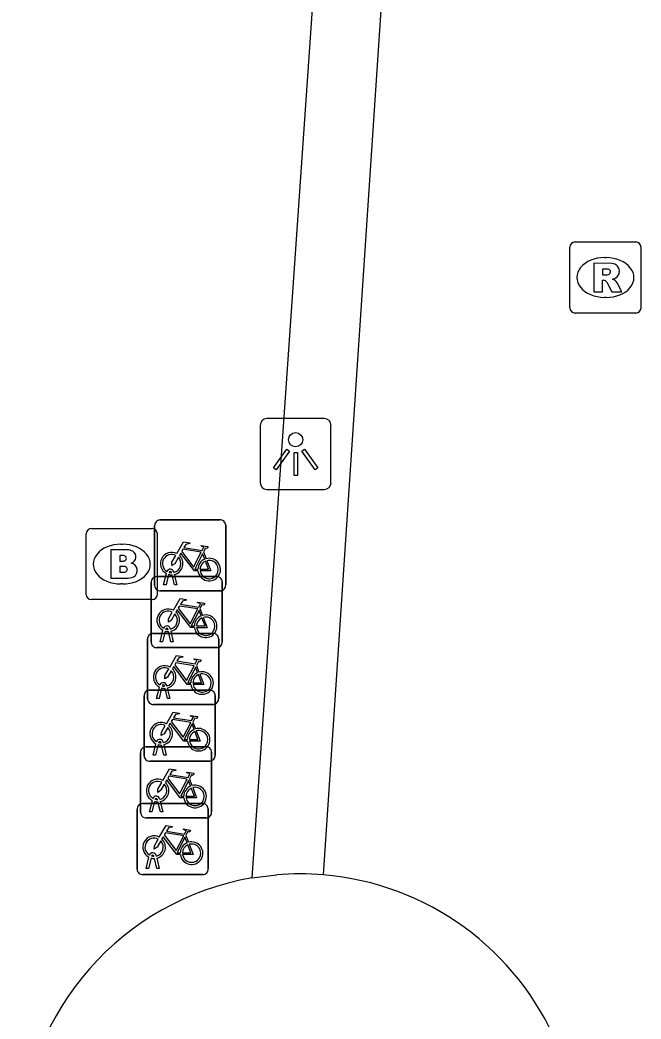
# Model space of a CAD drawing. Extents: x 161848 to 162726, y 385382 to 386521.
# Drawn here: x 162129.15 to 162137.89, y 385604.07 to 385618.13 of the extents above; entities that cross this region are included whole.
import ezdxf

# ---------------------------------------------------------------- set-up
doc = ezdxf.new("R2010")
doc.units = 0
for name, color, linetype in [('IMGEO_Brandkraan', 7, 'Continuous'), ('IMGEO_Fietsenrek', 7, 'Continuous'), ('IMGEO_Groenvoorziening', 7, 'Continuous'), ('IMGEO_Haag', 7, 'Continuous'), ('IMGEO_Lichtpunt', 7, 'Continuous'), ('IMGEO_Rioolput', 7, 'Continuous'), ('IMGEO_Voetpad_open', 7, 'Continuous')]:
    doc.layers.add(name, color=color, linetype=linetype)

msp = doc.modelspace()

# ---------------------------------------------------------------- linework, layer by layer
at = {"layer": 'IMGEO_Brandkraan'}
for p, q in [((162130.161, 385610.972), (162131.013, 385610.972)), ((162130.086, 385610.046), (162130.086, 385610.898)), ((162131.087, 385610.898), (162131.087, 385610.046)), ((162130.574, 385610.752), (162130.599, 385610.752)), ((162130.597, 385610.192), (162130.572, 385610.192)), ((162131.013, 385609.972), (162130.161, 385609.972))]:
    msp.add_line(p, q, dxfattribs=at)
for points in [[(162130.161, 385610.972), (162131.013, 385610.972)], [(162130.086, 385610.046), (162130.086, 385610.898)], [(162131.087, 385610.898), (162131.087, 385610.046)], [(162130.434, 385610.672), (162130.434, 385610.272), (162130.647, 385610.272)], [(162130.665, 385610.672), (162130.434, 385610.672)], [(162130.613, 385610.591), (162130.559, 385610.591), (162130.559, 385610.515)], [(162130.559, 385610.515), (162130.612, 385610.515)], [(162130.621, 385610.439), (162130.559, 385610.439), (162130.559, 385610.358)], [(162130.559, 385610.358), (162130.621, 385610.358)], [(162131.013, 385609.972), (162130.161, 385609.972)]]:
    msp.add_lwpolyline(points, dxfattribs=at)
for centre, radius, start, end in [((162130.163, 385610.896), 0.0765, 91.552, 178.448), ((162130.163, 385610.896), 0.0765, 91.552, 178.448), ((162131.011, 385610.896), 0.0765, 1.552, 88.448), ((162131.011, 385610.896), 0.0765, 1.552, 88.448), ((162130.669, 385610.527), 0.145, 59.4692, 91.5367), ((162130.694, 385610.574), 0.0922, 285.5137, 58.1501), ((162130.614, 385610.553), 0.0379, 267.8285, 90.9355), ((162130.699, 385610.382), 0.105, 301.3115, 78.989), ((162130.622, 385610.398), 0.0404, 269.8759, 90.5077), ((162130.653, 385610.523), 0.251, 268.6676, 293.5347), ((162130.163, 385610.048), 0.0765, 181.552, 268.448), ((162130.163, 385610.048), 0.0765, 181.552, 268.448), ((162131.011, 385610.048), 0.0765, 271.552, 358.448), ((162131.011, 385610.048), 0.0765, 271.552, 358.448)]:
    msp.add_arc(centre, radius, start, end, dxfattribs=at)
for centre, major_axis, ratio, start_param, end_param in [((162130.573, 385610.472), (-0.387, 0.002), 0.722429, 4.712389, 7.853982), ((162130.598, 385610.472), (-0.39, 0.002), 0.717154, 1.570796, 4.712389)]:
    msp.add_ellipse(centre, major_axis=major_axis, ratio=ratio, start_param=start_param, end_param=end_param, dxfattribs=at)
at = {"layer": 'IMGEO_Fietsenrek'}
for p, q in [((162131.124, 385611.094), (162131.965, 385611.094)), ((162131.965, 385611.094), (162131.124, 385611.094)), ((162131.049, 385610.169), (162131.049, 385611.01)), ((162131.049, 385611.01), (162131.049, 385610.169)), ((162132.049, 385611.019), (162132.049, 385610.178)), ((162132.049, 385610.178), (162132.049, 385611.019)), ((162131.736, 385610.643), (162131.772, 385610.548)), ((162131.287, 385610.35), (162131.286, 385610.354)), ((162131.318, 385610.361), (162131.319, 385610.354)), ((162131, 385609.371), (162131, 385610.212)), ((162131, 385610.212), (162131, 385609.371)), ((162131.075, 385610.296), (162131.916, 385610.296)), ((162131.916, 385610.296), (162131.075, 385610.296)), ((162131.176, 385610.178), (162131.215, 385610.338)), ((162131.245, 385610.326), (162131.21, 385610.178)), ((162131.328, 385610.178), (162131.294, 385610.32)), ((162131.326, 385610.324), (162131.361, 385610.178)), ((162132, 385610.221), (162132, 385609.38)), ((162132, 385609.38), (162132, 385610.221)), ((162131.974, 385610.094), (162131.133, 385610.094)), ((162131.133, 385610.094), (162131.974, 385610.094)), ((162131.21, 385610.178), (162131.176, 385610.178)), ((162131.361, 385610.178), (162131.328, 385610.178)), ((162131.687, 385609.845), (162131.723, 385609.75)), ((162131.127, 385609.38), (162131.166, 385609.54)), ((162131.196, 385609.528), (162131.161, 385609.38)), ((162131.238, 385609.552), (162131.237, 385609.556)), ((162131.279, 385609.38), (162131.245, 385609.522)), ((162131.269, 385609.563), (162131.27, 385609.556)), ((162131.277, 385609.526), (162131.312, 385609.38)), ((162130.95, 385608.572), (162130.95, 385609.413)), ((162130.95, 385609.413), (162130.95, 385608.572)), ((162131.025, 385609.497), (162131.866, 385609.497)), ((162131.866, 385609.497), (162131.025, 385609.497)), ((162131.161, 385609.38), (162131.127, 385609.38)), ((162131.312, 385609.38), (162131.279, 385609.38)), ((162131.95, 385609.422), (162131.95, 385608.581)), ((162131.95, 385608.581), (162131.95, 385609.422)), ((162131.925, 385609.296), (162131.084, 385609.296)), ((162131.084, 385609.296), (162131.925, 385609.296)), ((162131.637, 385609.046), (162131.673, 385608.951)), ((162130.976, 385608.699), (162131.817, 385608.699)), ((162131.817, 385608.699), (162130.976, 385608.699)), ((162131.077, 385608.581), (162131.116, 385608.741)), ((162131.146, 385608.729), (162131.111, 385608.581)), ((162131.188, 385608.753), (162131.187, 385608.757)), ((162131.229, 385608.581), (162131.195, 385608.723)), ((162131.219, 385608.764), (162131.22, 385608.757)), ((162131.227, 385608.727), (162131.262, 385608.581)), ((162130.901, 385607.774), (162130.901, 385608.615)), ((162130.901, 385608.615), (162130.901, 385607.774)), ((162131.111, 385608.581), (162131.077, 385608.581)), ((162131.262, 385608.581), (162131.229, 385608.581)), ((162131.901, 385608.624), (162131.901, 385607.783)), ((162131.901, 385607.783), (162131.901, 385608.624)), ((162131.875, 385608.497), (162131.034, 385608.497)), ((162131.034, 385608.497), (162131.875, 385608.497)), ((162131.588, 385608.248), (162131.624, 385608.153)), ((162131.139, 385607.955), (162131.138, 385607.959)), ((162131.17, 385607.966), (162131.171, 385607.959)), ((162130.851, 385606.975), (162130.851, 385607.816)), ((162130.851, 385607.816), (162130.851, 385606.975)), ((162130.926, 385607.9), (162131.767, 385607.9)), ((162131.767, 385607.9), (162130.926, 385607.9)), ((162131.028, 385607.783), (162131.067, 385607.943)), ((162131.097, 385607.931), (162131.062, 385607.783)), ((162131.18, 385607.783), (162131.146, 385607.925)), ((162131.178, 385607.929), (162131.213, 385607.783)), ((162131.851, 385607.825), (162131.851, 385606.984)), ((162131.851, 385606.984), (162131.851, 385607.825)), ((162131.826, 385607.699), (162130.985, 385607.699)), ((162130.985, 385607.699), (162131.826, 385607.699)), ((162131.062, 385607.783), (162131.028, 385607.783)), ((162131.213, 385607.783), (162131.18, 385607.783)), ((162131.538, 385607.449), (162131.574, 385607.354)), ((162130.978, 385606.984), (162131.017, 385607.144)), ((162131.047, 385607.132), (162131.012, 385606.984)), ((162131.089, 385607.156), (162131.088, 385607.16)), ((162131.13, 385606.984), (162131.096, 385607.126)), ((162131.12, 385607.167), (162131.121, 385607.16)), ((162131.128, 385607.13), (162131.163, 385606.984)), ((162130.802, 385606.177), (162130.802, 385607.018)), ((162130.802, 385607.018), (162130.802, 385606.177)), ((162130.877, 385607.102), (162131.718, 385607.102)), ((162131.718, 385607.102), (162130.877, 385607.102)), ((162131.012, 385606.984), (162130.978, 385606.984)), ((162131.163, 385606.984), (162131.13, 385606.984)), ((162131.802, 385607.027), (162131.802, 385606.186)), ((162131.802, 385606.186), (162131.802, 385607.027)), ((162131.776, 385606.9), (162130.935, 385606.9)), ((162130.935, 385606.9), (162131.776, 385606.9)), ((162131.489, 385606.651), (162131.525, 385606.556)), ((162130.929, 385606.186), (162130.968, 385606.346)), ((162130.998, 385606.334), (162130.963, 385606.186)), ((162131.04, 385606.358), (162131.039, 385606.362)), ((162131.081, 385606.186), (162131.047, 385606.328)), ((162131.071, 385606.369), (162131.072, 385606.362)), ((162131.079, 385606.332), (162131.114, 385606.186)), ((162130.963, 385606.186), (162130.929, 385606.186)), ((162131.114, 385606.186), (162131.081, 385606.186)), ((162131.727, 385606.102), (162130.886, 385606.102)), ((162130.886, 385606.102), (162131.727, 385606.102))]:
    msp.add_line(p, q, dxfattribs=at)
for points in [[(162131.362, 385610.62), (162131.457, 385610.784), (162131.543, 385610.77), (162131.545, 385610.761), (162131.489, 385610.75), (162131.462, 385610.705), (162131.718, 385610.664)], [(162131.658, 385610.376), (162131.608, 385610.376), (162131.417, 385610.627), (162131.398, 385610.595)], [(162131.705, 385610.639), (162131.448, 385610.68), (162131.431, 385610.651), (162131.598, 385610.431), (162131.705, 385610.639)], [(162131.718, 385610.664), (162131.743, 385610.713), (162131.737, 385610.717), (162131.714, 385610.721), (162131.702, 385610.728), (162131.701, 385610.731), (162131.703, 385610.736), (162131.798, 385610.721), (162131.8, 385610.711), (162131.79, 385610.698), (162131.778, 385610.692), (162131.764, 385610.698), (162131.736, 385610.643)], [(162131.383, 385610.568), (162131.331, 385610.478), (162131.291, 385610.453), (162131.292, 385610.5), (162131.347, 385610.594)], [(162131.753, 385610.541), (162131.723, 385610.618), (162131.614, 385610.4), (162131.657, 385610.4)], [(162131.687, 385610.4), (162131.807, 385610.399), (162131.763, 385610.513)], [(162131.783, 385610.52), (162131.838, 385610.375), (162131.688, 385610.375)], [(162131.313, 385609.822), (162131.408, 385609.986), (162131.494, 385609.972), (162131.496, 385609.963), (162131.44, 385609.952), (162131.413, 385609.907), (162131.669, 385609.866)], [(162131.669, 385609.866), (162131.694, 385609.915), (162131.688, 385609.919), (162131.665, 385609.923), (162131.653, 385609.93), (162131.652, 385609.933), (162131.654, 385609.938), (162131.749, 385609.923), (162131.751, 385609.913), (162131.741, 385609.9), (162131.729, 385609.894), (162131.715, 385609.9), (162131.687, 385609.845)], [(162131.334, 385609.77), (162131.282, 385609.68), (162131.242, 385609.655), (162131.243, 385609.702), (162131.298, 385609.796)], [(162131.609, 385609.578), (162131.559, 385609.578), (162131.368, 385609.829), (162131.349, 385609.797)], [(162131.656, 385609.841), (162131.399, 385609.882), (162131.382, 385609.853), (162131.549, 385609.633), (162131.656, 385609.841)], [(162131.704, 385609.743), (162131.674, 385609.82), (162131.565, 385609.602), (162131.608, 385609.602)], [(162131.638, 385609.602), (162131.758, 385609.601), (162131.714, 385609.715)], [(162131.734, 385609.722), (162131.789, 385609.577), (162131.639, 385609.577)], [(162131.263, 385609.023), (162131.358, 385609.187), (162131.444, 385609.173), (162131.446, 385609.164), (162131.39, 385609.153), (162131.363, 385609.108), (162131.619, 385609.067)], [(162131.606, 385609.042), (162131.349, 385609.083), (162131.332, 385609.054), (162131.499, 385608.834), (162131.606, 385609.042)], [(162131.619, 385609.067), (162131.644, 385609.116), (162131.638, 385609.12), (162131.615, 385609.124), (162131.603, 385609.131), (162131.602, 385609.134), (162131.604, 385609.139), (162131.699, 385609.124), (162131.701, 385609.114), (162131.691, 385609.101), (162131.679, 385609.095), (162131.665, 385609.101), (162131.637, 385609.046)], [(162131.284, 385608.971), (162131.232, 385608.881), (162131.192, 385608.856), (162131.193, 385608.903), (162131.248, 385608.997)], [(162131.559, 385608.779), (162131.509, 385608.779), (162131.318, 385609.03), (162131.299, 385608.998)], [(162131.654, 385608.944), (162131.624, 385609.021), (162131.515, 385608.803), (162131.558, 385608.803)], [(162131.588, 385608.803), (162131.708, 385608.802), (162131.664, 385608.916)], [(162131.684, 385608.923), (162131.739, 385608.778), (162131.589, 385608.778)], [(162131.214, 385608.225), (162131.309, 385608.389), (162131.395, 385608.375), (162131.397, 385608.366), (162131.341, 385608.355), (162131.314, 385608.31), (162131.57, 385608.269)], [(162131.557, 385608.244), (162131.3, 385608.285), (162131.283, 385608.256), (162131.45, 385608.036), (162131.557, 385608.244)], [(162131.57, 385608.269), (162131.595, 385608.318), (162131.589, 385608.322), (162131.566, 385608.326), (162131.554, 385608.333), (162131.553, 385608.336), (162131.555, 385608.341), (162131.65, 385608.326), (162131.652, 385608.316), (162131.642, 385608.303), (162131.63, 385608.297), (162131.616, 385608.303), (162131.588, 385608.248)], [(162131.235, 385608.173), (162131.183, 385608.083), (162131.143, 385608.058), (162131.144, 385608.105), (162131.199, 385608.199)], [(162131.51, 385607.981), (162131.46, 385607.981), (162131.269, 385608.232), (162131.25, 385608.2)], [(162131.605, 385608.146), (162131.575, 385608.223), (162131.466, 385608.005), (162131.509, 385608.005)], [(162131.539, 385608.005), (162131.659, 385608.004), (162131.615, 385608.118)], [(162131.635, 385608.125), (162131.69, 385607.98), (162131.54, 385607.98)], [(162131.164, 385607.426), (162131.259, 385607.59), (162131.345, 385607.576), (162131.347, 385607.567), (162131.291, 385607.556), (162131.264, 385607.511), (162131.52, 385607.47)], [(162131.52, 385607.47), (162131.545, 385607.519), (162131.539, 385607.523), (162131.516, 385607.527), (162131.504, 385607.534), (162131.503, 385607.537), (162131.505, 385607.542), (162131.6, 385607.527), (162131.602, 385607.517), (162131.592, 385607.504), (162131.58, 385607.498), (162131.566, 385607.504), (162131.538, 385607.449)], [(162131.185, 385607.374), (162131.133, 385607.284), (162131.093, 385607.259), (162131.094, 385607.306), (162131.149, 385607.4)], [(162131.46, 385607.182), (162131.41, 385607.182), (162131.219, 385607.433), (162131.2, 385607.401)], [(162131.507, 385607.445), (162131.25, 385607.486), (162131.233, 385607.457), (162131.4, 385607.237), (162131.507, 385607.445)], [(162131.555, 385607.347), (162131.525, 385607.424), (162131.416, 385607.206), (162131.459, 385607.206)], [(162131.489, 385607.206), (162131.609, 385607.205), (162131.565, 385607.319)], [(162131.585, 385607.326), (162131.64, 385607.181), (162131.49, 385607.181)], [(162131.115, 385606.628), (162131.21, 385606.792), (162131.296, 385606.778), (162131.298, 385606.769), (162131.242, 385606.758), (162131.215, 385606.713), (162131.471, 385606.672)], [(162131.458, 385606.647), (162131.201, 385606.688), (162131.184, 385606.659), (162131.351, 385606.439), (162131.458, 385606.647)], [(162131.471, 385606.672), (162131.496, 385606.721), (162131.49, 385606.725), (162131.467, 385606.729), (162131.455, 385606.736), (162131.454, 385606.739), (162131.456, 385606.744), (162131.551, 385606.729), (162131.553, 385606.719), (162131.543, 385606.706), (162131.531, 385606.7), (162131.517, 385606.706), (162131.489, 385606.651)], [(162131.136, 385606.576), (162131.084, 385606.486), (162131.044, 385606.461), (162131.045, 385606.508), (162131.1, 385606.602)], [(162131.411, 385606.384), (162131.361, 385606.384), (162131.17, 385606.635), (162131.151, 385606.603)], [(162131.506, 385606.549), (162131.476, 385606.626), (162131.367, 385606.408), (162131.41, 385606.408)], [(162131.44, 385606.408), (162131.56, 385606.407), (162131.516, 385606.521)], [(162131.536, 385606.528), (162131.591, 385606.383), (162131.441, 385606.383)]]:
    msp.add_lwpolyline(points, dxfattribs=at)
for centre, radius, start, end in [((162131.127, 385611.016), 0.0779, 92.4484, 184.2845), ((162131.127, 385611.016), 0.0779, 92.4484, 184.2845), ((162131.971, 385611.016), 0.0779, 2.4484, 94.2845), ((162131.971, 385611.016), 0.0779, 2.4484, 94.2845), ((162131.289, 385610.479), 0.159, 62.6766, 242.1369), ((162131.289, 385610.479), 0.129, 63.3192, 238.903), ((162131.289, 385610.479), 0.129, 283.6043, 43.4302), ((162131.289, 385610.479), 0.159, 283.5766, 46.6042), ((162131.816, 385610.395), 0.159, 113.3408, 178.3217), ((162131.816, 385610.395), 0.159, 187.0065, 105.7708), ((162131.816, 385610.395), 0.129, 113.923, 177.9556), ((162131.816, 385610.395), 0.129, 188.6715, 104.5883), ((162131.269, 385610.35), 0.0499, 12.8025, 158.6934), ((162131.269, 385610.35), 0.0174, 12.8025, 163.4502), ((162131.289, 385610.479), 0.129, 253.415, 269.0204), ((162131.078, 385610.218), 0.0779, 92.4484, 184.2845), ((162131.078, 385610.218), 0.0779, 92.4484, 184.2845), ((162131.289, 385610.479), 0.159, 253.9967, 271.7867), ((162131.922, 385610.218), 0.0779, 2.4484, 94.2845), ((162131.922, 385610.218), 0.0779, 2.4484, 94.2845), ((162131.127, 385610.172), 0.0779, 182.4484, 274.2845), ((162131.127, 385610.172), 0.0779, 182.4484, 274.2845), ((162131.971, 385610.172), 0.0779, 272.4484, 4.2845), ((162131.971, 385610.172), 0.0779, 272.4484, 4.2845), ((162131.24, 385609.681), 0.159, 62.6766, 242.1369), ((162131.24, 385609.681), 0.129, 63.3192, 238.903), ((162131.24, 385609.681), 0.159, 283.5766, 46.6042), ((162131.24, 385609.681), 0.129, 283.6043, 43.4302), ((162131.767, 385609.597), 0.159, 113.3408, 178.3217), ((162131.767, 385609.597), 0.159, 187.0065, 105.7708), ((162131.767, 385609.597), 0.129, 113.923, 177.9556), ((162131.767, 385609.597), 0.129, 188.6715, 104.5883), ((162131.22, 385609.552), 0.0499, 12.8025, 158.6934), ((162131.24, 385609.681), 0.159, 253.9967, 271.7867), ((162131.22, 385609.552), 0.0174, 12.8025, 163.4502), ((162131.24, 385609.681), 0.129, 253.415, 269.0204), ((162131.028, 385609.419), 0.0779, 92.4484, 184.2845), ((162131.028, 385609.419), 0.0779, 92.4484, 184.2845), ((162131.078, 385609.374), 0.0779, 182.4484, 274.2845), ((162131.078, 385609.374), 0.0779, 182.4484, 274.2845), ((162131.872, 385609.419), 0.0779, 2.4484, 94.2845), ((162131.872, 385609.419), 0.0779, 2.4484, 94.2845), ((162131.922, 385609.374), 0.0779, 272.4484, 4.2845), ((162131.922, 385609.374), 0.0779, 272.4484, 4.2845), ((162131.19, 385608.882), 0.159, 62.6766, 242.1369), ((162131.19, 385608.882), 0.129, 63.3192, 238.903), ((162131.19, 385608.882), 0.129, 283.6043, 43.4302), ((162131.19, 385608.882), 0.159, 283.5766, 46.6042), ((162131.717, 385608.798), 0.159, 113.3408, 178.3217), ((162131.717, 385608.798), 0.159, 187.0065, 105.7708), ((162131.17, 385608.753), 0.0499, 12.8025, 158.6934), ((162131.717, 385608.798), 0.129, 113.923, 177.9556), ((162131.717, 385608.798), 0.129, 188.6715, 104.5883), ((162130.979, 385608.621), 0.0779, 92.4484, 184.2845), ((162130.979, 385608.621), 0.0779, 92.4484, 184.2845), ((162131.19, 385608.882), 0.159, 253.9967, 271.7867), ((162131.17, 385608.753), 0.0174, 12.8025, 163.4502), ((162131.19, 385608.882), 0.129, 253.415, 269.0204), ((162131.823, 385608.621), 0.0779, 2.4484, 94.2845), ((162131.823, 385608.621), 0.0779, 2.4484, 94.2845), ((162131.028, 385608.575), 0.0779, 182.4484, 274.2845), ((162131.028, 385608.575), 0.0779, 182.4484, 274.2845), ((162131.872, 385608.575), 0.0779, 272.4484, 4.2845), ((162131.872, 385608.575), 0.0779, 272.4484, 4.2845), ((162131.141, 385608.084), 0.159, 62.6766, 242.1369), ((162131.141, 385608.084), 0.129, 63.3192, 238.903), ((162131.141, 385608.084), 0.129, 283.6043, 43.4302), ((162131.141, 385608.084), 0.159, 283.5766, 46.6042), ((162131.668, 385608), 0.159, 113.3408, 178.3217), ((162131.668, 385608), 0.159, 187.0065, 105.7708), ((162131.668, 385608), 0.129, 113.923, 177.9556), ((162131.668, 385608), 0.129, 188.6715, 104.5883), ((162131.121, 385607.955), 0.0499, 12.8025, 158.6934), ((162131.121, 385607.955), 0.0174, 12.8025, 163.4502), ((162131.141, 385608.084), 0.129, 253.415, 269.0204), ((162130.929, 385607.822), 0.0779, 92.4484, 184.2845), ((162130.929, 385607.822), 0.0779, 92.4484, 184.2845), ((162131.141, 385608.084), 0.159, 253.9967, 271.7867), ((162131.773, 385607.822), 0.0779, 2.4484, 94.2845), ((162131.773, 385607.822), 0.0779, 2.4484, 94.2845), ((162130.979, 385607.777), 0.0779, 182.4484, 274.2845), ((162130.979, 385607.777), 0.0779, 182.4484, 274.2845), ((162131.823, 385607.777), 0.0779, 272.4484, 4.2845), ((162131.823, 385607.777), 0.0779, 272.4484, 4.2845), ((162131.091, 385607.285), 0.159, 62.6766, 242.1369), ((162131.091, 385607.285), 0.129, 63.3192, 238.903), ((162131.091, 385607.285), 0.159, 283.5766, 46.6042), ((162131.091, 385607.285), 0.129, 283.6043, 43.4302), ((162131.618, 385607.201), 0.159, 113.3408, 178.3217), ((162131.618, 385607.201), 0.159, 187.0065, 105.7708), ((162131.618, 385607.201), 0.129, 113.923, 177.9556), ((162131.618, 385607.201), 0.129, 188.6715, 104.5883), ((162131.071, 385607.156), 0.0499, 12.8025, 158.6934), ((162131.091, 385607.285), 0.159, 253.9967, 271.7867), ((162131.071, 385607.156), 0.0174, 12.8025, 163.4502), ((162131.091, 385607.285), 0.129, 253.415, 269.0204), ((162130.88, 385607.024), 0.0779, 92.4484, 184.2845), ((162130.88, 385607.024), 0.0779, 92.4484, 184.2845), ((162130.929, 385606.978), 0.0779, 182.4484, 274.2845), ((162130.929, 385606.978), 0.0779, 182.4484, 274.2845), ((162131.724, 385607.024), 0.0779, 2.4484, 94.2845), ((162131.724, 385607.024), 0.0779, 2.4484, 94.2845), ((162131.773, 385606.978), 0.0779, 272.4484, 4.2845), ((162131.773, 385606.978), 0.0779, 272.4484, 4.2845), ((162131.042, 385606.487), 0.159, 62.6766, 242.1369), ((162131.042, 385606.487), 0.129, 63.3192, 238.903), ((162131.042, 385606.487), 0.129, 283.6043, 43.4302), ((162131.042, 385606.487), 0.159, 283.5766, 46.6042), ((162131.569, 385606.403), 0.159, 113.3408, 178.3217), ((162131.569, 385606.403), 0.159, 187.0065, 105.7708), ((162131.022, 385606.358), 0.0499, 12.8025, 158.6934), ((162131.569, 385606.403), 0.129, 113.923, 177.9556), ((162131.569, 385606.403), 0.129, 188.6715, 104.5883), ((162131.042, 385606.487), 0.159, 253.9967, 271.7867), ((162131.022, 385606.358), 0.0174, 12.8025, 163.4502), ((162131.042, 385606.487), 0.129, 253.415, 269.0204), ((162130.88, 385606.18), 0.0779, 182.4484, 274.2845), ((162130.88, 385606.18), 0.0779, 182.4484, 274.2845), ((162131.724, 385606.18), 0.0779, 272.4484, 4.2845), ((162131.724, 385606.18), 0.0779, 272.4484, 4.2845)]:
    msp.add_arc(centre, radius, start, end, dxfattribs=at)
at = {"layer": 'IMGEO_Groenvoorziening'}
msp.add_arc((162133.092, 385602.181), 3.931, 257.5718, 85.228, dxfattribs=at)
at = {"layer": 'IMGEO_Haag'}
for points in [[(162136.433, 385651.341), (162133.419, 385606.098)], [(162132.418, 385606.054), (162132.768, 385606.098)]]:
    msp.add_lwpolyline(points, dxfattribs=at)
msp.add_arc((162133.094, 385602.029), 4.082, 85.4258, 94.5742, dxfattribs=at)
at = {"layer": 'IMGEO_Lichtpunt'}
for p, q in [((162133.436, 385612.52), (162132.628, 385612.52)), ((162133.436, 385612.52), (162132.628, 385612.52)), ((162132.534, 385612.425), (162132.534, 385611.618)), ((162132.534, 385612.425), (162132.534, 385611.618)), ((162133.53, 385611.618), (162133.53, 385612.425)), ((162133.53, 385611.618), (162133.53, 385612.425)), ((162132.628, 385611.524), (162133.436, 385611.524)), ((162132.628, 385611.524), (162133.436, 385611.524))]:
    msp.add_line(p, q, dxfattribs=at)
for points in [[(162132.908, 385612.089), (162132.947, 385612.061), (162132.759, 385611.799), (162132.721, 385611.826), (162132.908, 385612.089)], [(162133.01, 385612.041), (162133.057, 385612.041), (162133.057, 385611.719), (162133.01, 385611.719), (162133.01, 385612.041)], [(162133.12, 385612.061), (162133.158, 385612.088), (162133.345, 385611.826), (162133.306, 385611.798), (162133.12, 385612.061)]]:
    msp.add_lwpolyline(points, dxfattribs=at)
msp.add_circle((162133.033, 385612.223), 0.0994, dxfattribs=at)
for centre, start, end in [((162132.628, 385612.425), 90, 180), ((162132.628, 385612.425), 90, 180), ((162133.436, 385612.425), 0, 90), ((162133.436, 385612.425), 0, 90), ((162132.628, 385611.618), 180, 270), ((162132.628, 385611.618), 180, 270), ((162133.436, 385611.618), 270, 0), ((162133.436, 385611.618), 270, 360)]:
    msp.add_arc(centre, 0.0946, start, end, dxfattribs=at)
at = {"layer": 'IMGEO_Rioolput'}
for p, q in [((162136.965, 385615.006), (162137.817, 385615.006)), ((162136.89, 385614.08), (162136.89, 385614.932)), ((162137.891, 385614.932), (162137.891, 385614.08)), ((162137.378, 385614.786), (162137.403, 385614.786)), ((162137.401, 385614.226), (162137.376, 385614.226)), ((162137.817, 385614.006), (162136.965, 385614.006))]:
    msp.add_line(p, q, dxfattribs=at)
for points in [[(162136.965, 385615.006), (162137.817, 385615.006)], [(162136.89, 385614.08), (162136.89, 385614.932)], [(162137.891, 385614.932), (162137.891, 385614.08)], [(162137.479, 385614.704), (162137.227, 385614.706), (162137.227, 385614.306)], [(162137.405, 385614.625), (162137.351, 385614.625), (162137.351, 385614.544)], [(162137.227, 385614.306), (162137.351, 385614.306), (162137.351, 385614.468), (162137.362, 385614.468)], [(162137.351, 385614.544), (162137.403, 385614.544)], [(162137.409, 385614.439), (162137.48, 385614.306), (162137.62, 385614.306), (162137.555, 385614.432)], [(162137.817, 385614.006), (162136.965, 385614.006)]]:
    msp.add_lwpolyline(points, dxfattribs=at)
for centre, radius, start, end in [((162136.967, 385614.93), 0.0765, 91.552, 178.448), ((162136.967, 385614.93), 0.0765, 91.552, 178.448), ((162137.815, 385614.93), 0.0765, 1.552, 88.448), ((162137.815, 385614.93), 0.0765, 1.552, 88.448), ((162137.478, 385614.594), 0.109, 350.3612, 89.416), ((162137.411, 385614.529), 0.0964, 77.0061, 93.1865), ((162137.425, 385614.586), 0.0378, 276.6634, 79.6772), ((162137.476, 385614.594), 0.112, 277.5842, 350.9817), ((162137.361, 385614.415), 0.0533, 26.0293, 88.6989), ((162137.387, 385614.733), 0.19, 274.7715, 282.9687), ((162137.46, 385614.379), 0.108, 29.5134, 73.7905), ((162136.967, 385614.082), 0.0765, 181.552, 268.448), ((162136.967, 385614.082), 0.0765, 181.552, 268.448), ((162137.815, 385614.082), 0.0765, 271.552, 358.448), ((162137.815, 385614.082), 0.0765, 271.552, 358.448)]:
    msp.add_arc(centre, radius, start, end, dxfattribs=at)
for centre, major_axis, ratio, start_param, end_param in [((162137.377, 385614.506), (-0.387, 0.002), 0.722429, 4.712389, 7.853982), ((162137.402, 385614.506), (-0.39, 0.002), 0.717154, 1.570796, 4.712389)]:
    msp.add_ellipse(centre, major_axis=major_axis, ratio=ratio, start_param=start_param, end_param=end_param, dxfattribs=at)
at = {"layer": 'IMGEO_Voetpad_open'}
msp.add_lwpolyline([(162133.326, 385619.17), (162132.418, 385606.054)], dxfattribs=at)
msp.add_arc((162133.085, 385602.181), 3.93, 99.7693, 255.0046, dxfattribs=at)

doc.saveas('drawing.dxf')
